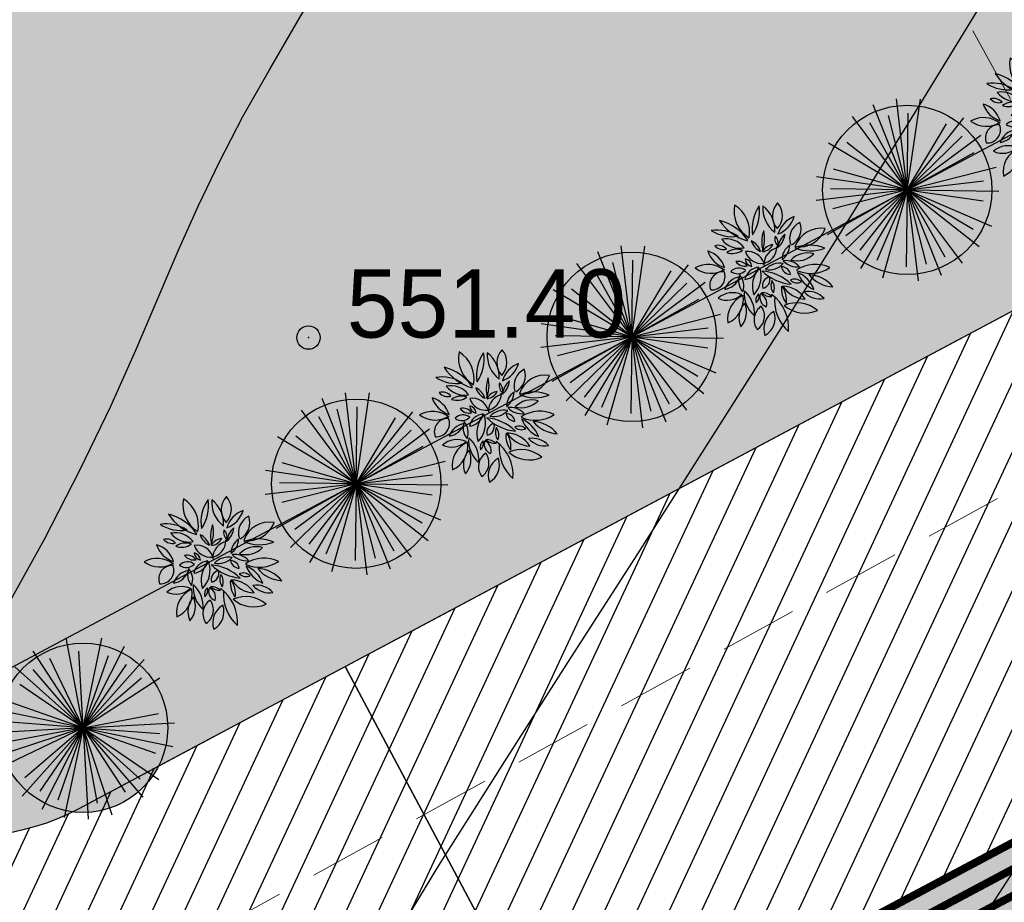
# Model space of a CAD drawing. Extents: x 883 to 364438, y -13 to 4201180.
# Tile 404 of 607: x 364211 to 364224, y 4200802 to 4200814. Entities that reach past the tile are written whole.
import ezdxf

# ---------------------------------------------------------------- set-up
doc = ezdxf.new("R2010")
doc.units = 0
doc.header["$LTSCALE"] = 0.5
doc.header["$MEASUREMENT"] = 0
doc.header["$PDMODE"] = 32
doc.header["$PDSIZE"] = 0.3
doc.linetypes.add('CONTI', pattern=[0])
doc.linetypes.add('G_BUILDING_LINE', pattern=[3, 2, -1])
for name, color, linetype in [('(004) Точки рельефа', 7, 'Continuous'), ('GORIZDEFAULT', 32, 'CONTI'), ('PI_TTDEFAULT', 5, 'CONTI'), ('Сосна горная', 7, 'Continuous')]:
    doc.layers.add(name, color=color, linetype=linetype)
doc.layers.add('.', color=7, linetype='Continuous', lineweight=15)
doc.styles.add('ATTR', font='romans.shx', dxfattribs={"width": 0.8, "height": 0.470416})
doc.styles.add('D-431', font='d431.ttf')
doc.styles.add('TimesNewRomanCyr', font='times.ttf', dxfattribs={"width": 0.5, "height": 1})
doc.dimstyles.new('GENPLAN1', dxfattribs={"dimscale": 0.5, "dimtxt": 1, "dimasz": 1.2, "dimexe": 1.3, "dimexo": 1.5, "dimgap": 0.5, "dimtad": 1, "dimdec": 1, "dimzin": 0, "dimdsep": 46, "dimtxsty": 'TimesNewRomanCyr', "dimblk1": 'OBLIQUE', "dimblk2": 'OBLIQUE', "dimsah": 1, "dimcen": 1, "dimadec": 0, "dimazin": 0, "dimtfac": 0.75, "dimtdec": 1, "dimtix": 1, "dimtmove": 0, "dimatfit": 3, "dimfxl": 1, "dimtvp": 1.2, "dimtfill": 1, "dimlwd": 0, "dimlwe": 0, "dimarcsym": 0})

# ---------------------------------------------------------------- blocks, each defined once
blk = doc.blocks.new('gergrgrre')
at = {"layer": 'GORIZDEFAULT', "color": 32}
for points in [[(360515.39, 4200806.02, 551.5), (360515.95, 4200807.03, 551.5), (360516.41, 4200807.93, 551.5), (360516.8, 4200808.73, 551.5), (360517.12, 4200809.45, 551.5), (360517.4, 4200810.11, 551.5), (360517.66, 4200810.72, 551.5), (360517.92, 4200811.3, 551.5), (360518.19, 4200811.86, 551.5), (360518.49, 4200812.44, 551.5), (360518.83, 4200813.04, 551.5), (360519.22, 4200813.71, 551.5), (360519.67, 4200814.46, 551.5), (360520.18, 4200815.33, 551.5), (360520.76, 4200816.35, 551.5), (360521.42, 4200817.54, 551.5), (360522.16, 4200818.93, 551.5), (360522.97, 4200820.45, 551.5), (360523.83, 4200822.05, 551.5), (360524.71, 4200823.67, 551.5), (360525.6, 4200825.25, 551.5), (360526.48, 4200826.73, 551.5), (360527.34, 4200828.04, 551.5), (360528.15, 4200829.14, 551.5)], [(360515.46, 4200790.37, 551), (360515.91, 4200791.82, 551), (360516.41, 4200793.33, 551), (360516.95, 4200794.84, 551), (360517.53, 4200796.31, 551), (360518.15, 4200797.71, 551), (360518.8, 4200799.04, 551), (360519.5, 4200800.32, 551), (360520.23, 4200801.58, 551), (360521, 4200802.85, 551), (360521.81, 4200804.13, 551), (360522.66, 4200805.46, 551), (360523.55, 4200806.84, 551), (360524.46, 4200808.27, 551), (360525.38, 4200809.72, 551), (360526.28, 4200811.17, 551), (360527.16, 4200812.59, 551), (360527.99, 4200813.95, 551)], [(360523.33, 4200793.91, 550.5), (360523.59, 4200794.62, 550.5), (360523.85, 4200795.29, 550.5), (360524.13, 4200795.91, 550.5), (360524.43, 4200796.52, 550.5), (360524.77, 4200797.14, 550.5), (360525.15, 4200797.79, 550.5), (360525.59, 4200798.48, 550.5), (360526.09, 4200799.26, 550.5), (360526.65, 4200800.13, 550.5), (360527.29, 4200801.12, 550.5), (360527.99, 4200802.2, 550.5), (360528.74, 4200803.36, 550.5), (360529.52, 4200804.56, 550.5), (360530.31, 4200805.79, 550.5), (360531.11, 4200807.02, 550.5), (360531.89, 4200808.23, 550.5), (360532.65, 4200809.39, 550.5), (360533.4, 4200810.52, 550.5), (360534.17, 4200811.61, 550.5), (360534.98, 4200812.67, 550.5), (360535.86, 4200813.72, 550.5)]]:
    blk.add_polyline3d(points, dxfattribs=at)
at = {"layer": 'PI_TTDEFAULT', "color": 5}
blk.add_point((360519.33, 4200809.61, 551.4), dxfattribs=at)
at = {"layer": '(004) Точки рельефа', "style": 'D-431'}
blk.add_text('551.40', height=0.875, dxfattribs=at).set_placement((360519.82, 4200809.61))
blk = doc.blocks.new('_Oblique')
at = {"color": 0, "linetype": 'ByBlock', "lineweight": -2}
blk.add_line((-0.5, -0.5), (0.5, 0.5), dxfattribs=at)
blk = doc.blocks.new('*D485')
at = {"color": 0, "linetype": 'G_BUILDING_LINE', "lineweight": 0, "transparency": 16777216}
for p, q in [((364261.271, 4200818.976), (364263.393, 4200814.991)), ((364263.087, 4200815.564), (364208.033, 4200786.263)), ((364206.217, 4200789.675), (364208.338, 4200785.689))]:
    blk.add_line(p, q, dxfattribs=at)
at = {"layer": 'Defpoints', "color": 0, "linetype": 'Continuous', "lineweight": 30, "transparency": 16777216}
for p in [(364260.919, 4200819.638), (364205.864, 4200790.337), (364208.033, 4200786.263)]:
    blk.add_point(p, dxfattribs=at)
at = {"color": 0, "linetype": 'Continuous', "lineweight": 0, "transparency": 16777216, "xscale": 0.6, "yscale": 0.6, "zscale": 0.6}
for p, rotation in [((364263.087, 4200815.564), 28.02294709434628), ((364208.033, 4200786.263), 208.0229470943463)]:
    blk.add_blockref('_Oblique', p, dxfattribs=dict(at, rotation=rotation))
at = {"color": 0, "linetype": 'Continuous', "lineweight": 30, "transparency": 16777216, "insert": (364235.203, 4200801.585), "char_height": 1, "attachment_point": 5, "rotation": 28.0229, "style": 'TimesNewRomanCyr', "bg_fill": 3, "box_fill_scale": 1.25, "bg_fill_color": 256, "bg_fill_true_color": 13158600, "bg_fill_transparency": 0}
blk.add_mtext('62.4', dxfattribs=at)
blk = doc.blocks.new('*D502')
at = {"color": 0, "linetype": 'G_BUILDING_LINE', "lineweight": 0, "transparency": 16777216}
for p, q in [((364219.5, 4200825.072), (364217.077, 4200823.736)), ((364217.646, 4200824.05), (364225.1, 4200810.526)), ((364226.765, 4200811.443), (364224.531, 4200810.212))]:
    blk.add_line(p, q, dxfattribs=at)
at = {"layer": 'Defpoints', "color": 0, "linetype": 'Continuous', "lineweight": 30, "transparency": 16777216}
for p in [(364220.157, 4200825.434, -6383.384), (364227.421, 4200811.805, -1065.319), (364225.1, 4200810.526)]:
    blk.add_point(p, dxfattribs=at)
at = {"color": 0, "linetype": 'Continuous', "lineweight": 0, "transparency": 16777216, "xscale": 0.6, "yscale": 0.6, "zscale": 0.6}
for p, rotation in [((364217.646, 4200824.05), 118.8618541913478), ((364225.1, 4200810.526), 298.8618541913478)]:
    blk.add_blockref('_Oblique', p, dxfattribs=dict(at, rotation=rotation))
at = {"color": 0, "linetype": 'Continuous', "lineweight": 30, "transparency": 16777216, "insert": (364222.039, 4200817.655), "char_height": 1, "attachment_point": 5, "rotation": 298.8619, "style": 'TimesNewRomanCyr', "bg_fill": 3, "box_fill_scale": 1.25, "bg_fill_color": 256, "bg_fill_true_color": 13158600, "bg_fill_transparency": 0}
blk.add_mtext('15.4', dxfattribs=at)
blk = doc.blocks.new('*D635')
at = {"color": 0, "linetype": 'G_BUILDING_LINE', "lineweight": 0, "transparency": 16777216}
for p, q in [((364248.697, 4200821.34), (364248.401, 4200821.877)), ((364248.715, 4200821.307), (364205.208, 4200797.328)), ((364205.19, 4200797.361), (364204.894, 4200797.897))]:
    blk.add_line(p, q, dxfattribs=at)
at = {"layer": 'Defpoints', "color": 0, "linetype": 'Continuous', "lineweight": 30, "transparency": 16777216}
for p in [(364249.059, 4200820.684), (364205.208, 4200797.328), (364205.552, 4200796.704)]:
    blk.add_point(p, dxfattribs=at)
at = {"color": 0, "linetype": 'Continuous', "lineweight": 0, "transparency": 16777216, "xscale": 0.6, "yscale": 0.6, "zscale": 0.6}
for p, rotation in [((364248.715, 4200821.307), 28.86185419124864), ((364205.208, 4200797.328), 208.8618541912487)]:
    blk.add_blockref('_Oblique', p, dxfattribs=dict(at, rotation=rotation))
at = {"color": 0, "linetype": 'Continuous', "lineweight": 30, "transparency": 16777216, "insert": (364226.595, 4200809.984), "char_height": 1, "attachment_point": 5, "rotation": 28.8619, "style": 'TimesNewRomanCyr', "bg_fill": 3, "box_fill_scale": 1.25, "bg_fill_color": 256, "bg_fill_true_color": 13158600, "bg_fill_transparency": 0}
blk.add_mtext('49.7', dxfattribs=at)
blk = doc.blocks.new('Сосна горная 10')
at = {"layer": 'Сосна горная'}
h = blk.add_hatch(color=256, dxfattribs=at)
h.dxf.hatch_style = 1
h.set_gradient(color1=(74, 99, 64), color2=(177, 201, 179), tint=1, name='INVSPHERICAL')
edge = h.paths.add_edge_path()
edge.add_arc((0, 0), 5, 0, 360)
at = {"layer": 'Сосна горная', "color": 48}
for q in [(0, 5.413), (-1.401, 5.229), (2.071, 5.001), (-3.295, 4.295), (-0.592, 4.497), (0.592, 4.497), (3.295, 4.295), (-2.268, 3.928), (2.268, 3.928), (-4.295, 3.295), (-3.207, 3.207), (4.295, 3.295), (-3.928, 2.268), (3.928, 2.268), (5.001, 2.072), (4.381, 1.174), (-5.367, 0.707), (5.367, 0.707), (-5.367, -0.707), (-5.001, -2.072), (-4.536, 0), (-4.381, -1.174), (-4.295, -3.295), (-3.928, -2.268), (-2.761, -3.599), (-2.707, -4.688), (-1.174, -4.381), (-0.707, -5.367), (4.536, 0), (5.229, -1.401), (4.191, -1.736), (4.688, -2.707), (3.599, -2.761), (3.828, -3.828), (2.761, -3.599), (2.707, -4.688), (0.707, -5.367), (1.174, -4.381), (0, -4.536)]:
    blk.add_line((0, 0), q, dxfattribs=at)
blk.add_circle((0, 0), 5, dxfattribs=at)
at = {"layer": 'Сосна горная', "color": 48, "style": 'ATTR', "width": 0.8, "flags": 9}
blk.add_attdef('ESTCODE', (0, 0), '', height=0.0000217, dxfattribs=at)
blk = doc.blocks.new('*U649')
at = {"xscale": 0.2168317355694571, "yscale": 0.2168317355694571, "zscale": 0.2168317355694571, "rotation": 241.1902673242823}
blk.add_blockref('Сосна горная 10', (1.936, 0), dxfattribs=at)
blk = doc.blocks.new('*U650')
at = {"color": 0, "linetype": 'ByBlock', "lineweight": -2, "transparency": 16777216}
for p, rotation in [((364220.891, 4200810.591), 28.0589282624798), ((364217.362, 4200808.709), 28.0589282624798), ((364213.832, 4200806.828), 28.0589282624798), ((364210.229, 4200805.291), 339.475055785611)]:
    blk.add_blockref('*U649', p, dxfattribs=dict(at, rotation=rotation))
blk = doc.blocks.new('озеления')
at = {"color": 1, "linetype": 'ByBlock'}
for centre, radius, start, end in [((145.276, 375.41), 1.523, 176.0096, 234.5768), ((142.761, 374.364), 1.523, 356.0096, 49.186), ((144.985, 375.04), 0.73, 120.4086, 200.4312), ((143.931, 375.415), 0.73, 300.4086, 20.4312), ((145.239, 374.969), 0.597, 124.6008, 217.4658), ((144.426, 375.097), 0.597, 304.6008, 37.4658), ((146.103, 374.844), 0.801, 138.8969, 205.4069), ((144.776, 375.027), 0.801, 318.8969, 25.4069), ((146.369, 374.376), 0.943, 114.4303, 189.807), ((145.049, 375.075), 0.943, 294.4303, 9.807), ((143.189, 373.687), 1.143, 49.8506, 114.6719), ((146.078, 374.863), 1.062, 175.2839, 229.9285), ((144.336, 374.138), 1.062, 355.2839, 49.9285), ((143.449, 375.599), 1.143, 229.8506, 294.6719), ((144.721, 374.377), 0.877, 172.8778, 216.4562), ((143.161, 373.945), 0.877, 354.4977, 38.0761), ((144.939, 374.505), 0.372, 161.8817, 249.7301), ((144.456, 374.271), 0.372, 341.8817, 69.7301), ((145.163, 374.253), 0.308, 131.0823, 198.427), ((144.667, 374.388), 0.308, 311.0823, 18.427), ((142.63, 373.528), 0.778, 42.1437, 101.6667), ((143.049, 374.813), 0.778, 222.1437, 281.6667), ((144.015, 374.871), 1.016, 212.8184, 268.3343), ((143.132, 373.305), 1.016, 32.8184, 88.3343), ((144.76, 373.939), 0.463, 158.2119, 216.9673), ((143.961, 373.832), 0.463, 338.2119, 36.9673), ((144.736, 374.618), 0.508, 227.1077, 273.2701), ((144.42, 373.738), 0.508, 47.1077, 93.2701), ((145.756, 373.519), 0.971, 136.6356, 199.4278), ((144.134, 373.863), 0.971, 316.6356, 19.4278), ((146.006, 373.872), 0.59, 159.261, 223.9723), ((145.019, 373.683), 0.59, 337.7123, 42.4235), ((145.813, 374.92), 0.796, 245.4893, 312.7752), ((146.032, 373.607), 0.796, 66.1459, 133.4318), ((142.113, 372.648), 1.208, 39.7488, 87.8702), ((143.087, 374.628), 1.208, 219.7488, 267.8702), ((142.453, 372.953), 1.082, 21.3015, 68.66), ((143.855, 374.354), 1.082, 201.3015, 248.66), ((143.47, 373.363), 0.364, 47.3873, 115.7476), ((144.876, 375.054), 1.743, 226.9394, 265.8583), ((143.56, 372.043), 1.743, 46.9394, 85.8583), ((144.789, 373.628), 0.325, 102.1635, 198.3798), ((144.412, 373.843), 0.325, 282.1635, 18.3798), ((145.464, 374.215), 0.683, 279.3324, 342.1699), ((146.225, 373.332), 0.683, 99.3324, 162.1699), ((146.598, 373.546), 0.49, 86.9965, 202.2058), ((146.17, 373.85), 0.49, 266.9965, 22.2058), ((142.991, 372.133), 1.243, 66.2552, 125.0335), ((143.558, 373.959), 0.364, 227.3873, 295.7476), ((143.721, 373.091), 0.33, 10.523, 90.8605), ((144.041, 373.481), 0.33, 190.523, 270.8605), ((144.813, 373.75), 0.58, 276.3902, 348.0722), ((145.454, 373.056), 0.58, 97.3883, 169.0703), ((145.66, 373.018), 0.409, 53.2772, 136.2565), ((145.609, 373.628), 0.409, 233.2772, 316.2565), ((146.646, 372.462), 0.96, 54.1936, 122.622), ((142.79, 374.283), 1.243, 245.6693, 304.4476), ((143.483, 372.452), 0.691, 43.3367, 98.0592), ((143.889, 373.61), 0.691, 223.3367, 278.0592), ((144.51, 372.564), 0.702, 80.1717, 138.3136), ((144.106, 373.723), 0.702, 260.1717, 318.3136), ((144.066, 373.062), 0.626, 280.5964, 4.0524), ((144.854, 372.427), 0.626, 98.3256, 181.7816), ((144.784, 372.409), 0.629, 18.7265, 98.5819), ((145.286, 373.233), 0.629, 198.7265, 278.5819), ((145.08, 372.856), 0.301, 4.751, 78.4779), ((145.44, 373.176), 0.301, 184.751, 258.4779), ((145.402, 372.746), 0.401, 36.6262, 104.0418), ((145.627, 373.375), 0.401, 216.6262, 284.0418), ((147.011, 373.506), 0.93, 198.5093, 254.2466), ((145.876, 372.316), 0.93, 18.5093, 74.2466), ((146.72, 374.068), 0.96, 232.0955, 300.5238), ((143.501, 372.06), 0.863, 75.5726, 136.3385), ((143.092, 373.492), 0.863, 255.5726, 316.3385), ((143.391, 372.878), 0.64, 305.3547, 0.2444), ((144.401, 372.359), 0.64, 125.3547, 180.2444), ((145.855, 372.066), 0.623, 71.397, 126.5601), ((145.683, 373.156), 0.623, 251.397, 306.5601), ((143.019, 371.095), 1.457, 67.9577, 112.0423), ((143.019, 373.797), 1.457, 247.9577, 292.0423), ((143.425, 371.405), 1.006, 81.9405, 161.3964), ((142.613, 372.722), 1.006, 261.9405, 341.3964), ((144.018, 371.759), 0.663, 118.5878, 201.4707), ((143.106, 372.11), 0.663, 296.5049, 19.3878), ((144.69, 371.881), 0.753, 133.9894, 174.6599), ((143.434, 372.507), 0.753, 312.3809, 353.0513), ((143.935, 372.113), 0.376, 346.6712, 51.5788), ((144.555, 372.304), 0.376, 162.6051, 227.5126), ((144.836, 372.103), 0.518, 100.7404, 152.602), ((144.301, 372.854), 0.518, 278.3028, 330.1644), ((145.93, 372.15), 1.247, 159.0434, 194.094), ((143.539, 372.245), 1.247, 341.3279, 16.3785), ((144.566, 372.012), 0.639, 19.0975, 66.0922), ((145.429, 372.805), 0.639, 199.0975, 246.0922), ((145.597, 371.668), 0.826, 37.9495, 102.0596), ((146.076, 372.984), 0.826, 217.9495, 282.0596), ((146.192, 372.133), 0.421, 42.1798, 106.9561), ((146.381, 372.819), 0.421, 222.1798, 286.9561), ((144.548, 371.044), 0.973, 111.2499, 164.3738), ((143.259, 372.213), 0.973, 291.2499, 344.3738), ((146.362, 371.179), 1.483, 146.5506, 189.6063), ((143.663, 371.749), 1.483, 326.5506, 9.6063), ((146.381, 371.906), 1.147, 169.9797, 239.5558), ((144.67, 371.121), 1.147, 349.7437, 59.3198), ((146.742, 373.21), 1.77, 214.8518, 256.8329), ((144.867, 370.503), 1.77, 33.7346, 75.7157), ((145.89, 370.668), 1.408, 57.8807, 99.8189), ((146.398, 373.249), 1.408, 237.8807, 279.8189), ((144.737, 371.284), 0.696, 137.2816, 222.7184), ((143.714, 371.284), 0.696, 317.2816, 42.7184), ((145.428, 371.827), 1.115, 176.7146, 233.4855), ((143.652, 370.995), 1.115, 356.7146, 53.4855)]:
    blk.add_arc(centre, radius, start, end, dxfattribs=at)

msp = doc.modelspace()

# ---------------------------------------------------------------- hatches: boundary and pattern name
at = {"layer": '.', "ltscale": 0.149071}
h = msp.add_hatch(color=256, dxfattribs=at)
h.dxf.hatch_style = 1
h.set_gradient(color1=(51, 204, 0), color2=(51, 204, 0), tint=1)
edge = h.paths.add_edge_path(flags=17)
edge.add_line((364181.334, 4200853.075), (364207.952, 4200804.779))
edge.add_arc((364210.58, 4200806.227), 3, 208.8619, 298.0817)
edge.add_line((364211.992, 4200803.58), (364213.022, 4200804.13))
edge.add_line((364213.022, 4200804.13), (364240.832, 4200818.953))
edge.add_arc((364239.421, 4200821.6), 3, 298.0581, 388.8487)
edge.add_line((364242.048, 4200823.048), (364232.152, 4200841.012))
edge.add_line((364232.152, 4200841.012), (364225.428, 4200837.295))
edge.add_line((364225.428, 4200837.295), (364231.706, 4200825.907))
edge.add_line((364231.706, 4200825.907), (364212.109, 4200815.132))
edge.add_line((364212.109, 4200815.132), (364194.345, 4200847.36))
edge.add_line((364194.345, 4200847.36), (364213.831, 4200858.073))
edge.add_line((364213.831, 4200858.073), (364220.104, 4200846.691))
edge.add_line((364220.104, 4200846.691), (364226.941, 4200850.471))
edge.add_line((364226.941, 4200850.471), (364215.218, 4200871.75))
edge.add_arc((364212.59, 4200870.302), 3, 28.854, 118.8619)
edge.add_line((364211.142, 4200872.929), (364182.513, 4200857.15))
edge.add_arc((364183.961, 4200854.523), 3, 118.8619, 208.8619)
h.paths.add_polyline_path([(364223.816, 4200885.529), (364215.777, 4200881.1), (364222.97, 4200868.093), (364225.932, 4200869.78), (364225.016, 4200871.444), (364228.022, 4200873.045), (364231.302, 4200867.089), (364228.296, 4200865.488), (364227.38, 4200867.152), (364224.405, 4200865.438), (364239.062, 4200838.832), (364247.111, 4200843.263)], flags=17)
h.paths.add_polyline_path([(364253.505, 4200831.533), (364248.484, 4200828.839), (364246.463, 4200832.511), (364243.456, 4200830.855), (364250.837, 4200817.456), (364206.983, 4200794.108), (364171.735, 4200858.06), (364215.253, 4200882.046), (364215.293, 4200881.975), (364218.696, 4200883.85), (364217.714, 4200885.629), (364169.042, 4200858.803), (364206.184, 4200791.414), (364259.894, 4200819.928)])
at = {"layer": '.', "linetype": 'Continuous', "lineweight": 30, "true_color": 0x991b1e}
h = msp.add_hatch(dxfattribs=at)
h.set_pattern_fill('ANSI31', color=244, scale=3, angle=20)
h.set_pattern_definition([(65, (937.88402, 0), (-0.33986542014, 0.158481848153), [])])
edge = h.paths.add_edge_path()
edge.add_line((364171.735, 4200858.06), (364215.253, 4200882.046))
edge.add_line((364215.253, 4200882.046), (364215.293, 4200881.975))
edge.add_line((364215.293, 4200881.975), (364218.695, 4200883.851))
edge.add_line((364218.695, 4200883.851), (364219.178, 4200882.974))
edge.add_line((364219.178, 4200882.974), (364215.78, 4200881.094))
edge.add_line((364215.78, 4200881.094), (364222.97, 4200868.093))
edge.add_line((364222.97, 4200868.093), (364225.932, 4200869.78))
edge.add_line((364225.932, 4200869.78), (364227.38, 4200867.152))
edge.add_line((364227.38, 4200867.152), (364224.405, 4200865.438))
edge.add_line((364224.405, 4200865.438), (364239.053, 4200838.827))
edge.add_line((364239.053, 4200838.827), (364250.804, 4200845.215))
edge.add_line((364250.804, 4200845.215), (364242.014, 4200861.166))
edge.add_line((364242.014, 4200861.166), (364246.853, 4200863.833))
edge.add_line((364246.853, 4200863.833), (364259.996, 4200839.984))
edge.add_arc((364257.368, 4200838.536), 3, 28.8577, 118.8577)
edge.add_line((364255.92, 4200841.163), (364244.711, 4200834.986))
edge.add_line((364244.711, 4200834.986), (364246.165, 4200832.347))
edge.add_line((364246.165, 4200832.347), (364243.456, 4200830.855))
edge.add_line((364243.456, 4200830.855), (364250.837, 4200817.456))
edge.add_line((364250.837, 4200817.456), (364218.224, 4200800.092))
edge.add_line((364218.224, 4200800.092), (364215.397, 4200805.396))
edge.add_line((364215.397, 4200805.396), (364240.832, 4200818.953))
edge.add_arc((364239.421, 4200821.6), 3, 298.0581, 388.8487)
edge.add_line((364242.048, 4200823.048), (364232.152, 4200841.012))
edge.add_line((364232.152, 4200841.012), (364225.428, 4200837.295))
edge.add_line((364225.428, 4200837.295), (364220.104, 4200846.691))
edge.add_line((364220.104, 4200846.691), (364226.941, 4200850.471))
edge.add_line((364226.941, 4200850.471), (364215.218, 4200871.75))
edge.add_arc((364212.59, 4200870.302), 3, 28.854, 118.8619)
edge.add_line((364211.142, 4200872.929), (364182.513, 4200857.15))
edge.add_arc((364183.961, 4200854.523), 3, 118.8619, 208.8619)
edge.add_line((364181.334, 4200853.075), (364186.376, 4200843.926))
edge.add_line((364186.376, 4200843.926), (364181.122, 4200841.03))
edge.add_line((364181.122, 4200841.03), (364171.735, 4200858.06))
edge = h.paths.add_edge_path()
edge.add_line((364181.122, 4200841.03), (364186.376, 4200843.926))
edge.add_line((364186.376, 4200843.926), (364207.952, 4200804.779))
edge.add_arc((364210.58, 4200806.227), 3, 208.8619, 298.0817)
edge.add_line((364211.992, 4200803.58), (364215.397, 4200805.396))
edge.add_line((364215.397, 4200805.396), (364218.224, 4200800.092))
edge.add_line((364218.224, 4200800.092), (364206.983, 4200794.108))
edge.add_line((364206.983, 4200794.108), (364181.122, 4200841.03))

# ---------------------------------------------------------------- linework, layer by layer
at = {"color": 18, "linetype": 'Continuous', "lineweight": 30, "true_color": 0x000000}
msp.add_lwpolyline([(364253.505, 4200831.533), (364248.484, 4200828.839), (364246.463, 4200832.511), (364243.456, 4200830.855), (364250.837, 4200817.456), (364206.983, 4200794.108), (364171.735, 4200858.06), (364215.253, 4200882.046), (364215.293, 4200881.975), (364218.696, 4200883.85), (364217.714, 4200885.629), (364169.042, 4200858.803), (364206.184, 4200791.414), (364259.894, 4200819.928)], close=True, dxfattribs=at)
at = {"linetype": 'CONTI', "lineweight": 30, "elevation": -1065.319}
msp.add_lwpolyline([(364181.334, 4200853.075), (364207.952, 4200804.779, 0.410231), (364211.992, 4200803.58), (364213.022, 4200804.13), (364240.832, 4200818.953, 0.418261), (364242.048, 4200823.048), (364232.152, 4200841.012), (364225.428, 4200837.295), (364231.706, 4200825.907), (364212.109, 4200815.132), (364194.345, 4200847.36), (364213.831, 4200858.073), (364220.104, 4200846.691), (364226.941, 4200850.471), (364215.218, 4200871.75, 0.414254), (364211.142, 4200872.929), (364182.513, 4200857.15, 0.414214)], format="xyb", close=True, dxfattribs=at)

# ---------------------------------------------------------------- block references
at = {"linetype": 'Continuous'}
msp.add_blockref('gergrgrre', (3695.599, 0), dxfattribs=at)

# ---------------------------------------------------------------- next in the draw order: dimensions: what is measured, and where the dimension line sits
at = {"color": 5, "linetype": 'Continuous', "lineweight": 30}
dim = msp.add_aligned_dim(p1=(364260.919, 4200819.638), p2=(364205.864, 4200790.337), distance=4.615, dimstyle='GENPLAN1', dxfattribs=at)
dim.commit()
dim.dimension.update_dxf_attribs({"geometry": '*D485', "text_midpoint": (364235.203, 4200801.585)})

# ---------------------------------------------------------------- next in the draw order: dimensions: what is measured, and where the dimension line sits
dim = msp.add_linear_dim(base=(364225.1, 4200810.526), p1=(364220.157, 4200825.434, -6383.384), p2=(364227.421, 4200811.805, -1065.319), angle=118.8619, dimstyle='GENPLAN1', override={"dimtmove": 1}, dxfattribs=at)
dim.commit()
dim.dimension.update_dxf_attribs({"geometry": '*D502', "text_midpoint": (364222.039, 4200817.655)})

# ---------------------------------------------------------------- next in the draw order: linework, layer by layer
at = {"color": 4, "linetype": 'Continuous', "lineweight": 30, "const_width": 0.1}
for points in [[(364243.981, 4200831.144), (364251.656, 4200817.212), (364206.743, 4200793.3), (364170.92, 4200858.296), (364215.489, 4200882.861), (364215.818, 4200882.265)], [(364243.718, 4200830.999), (364251.246, 4200817.334), (364206.863, 4200793.704), (364171.327, 4200858.178), (364215.371, 4200882.454), (364215.555, 4200882.12)], [(364243.455, 4200830.855), (364250.837, 4200817.456), (364206.983, 4200794.108), (364171.735, 4200858.06), (364215.253, 4200882.046), (364215.293, 4200881.975)]]:
    msp.add_lwpolyline(points, dxfattribs=at)
at = {"color": 5, "linetype": 'Continuous', "lineweight": 30}
msp.add_lwpolyline([(364181.122, 4200841.03), (364186.376, 4200843.926), (364207.952, 4200804.779, 0.410231), (364211.992, 4200803.58), (364215.397, 4200805.396), (364218.224, 4200800.092), (364206.983, 4200794.108)], format="xyb", close=True, dxfattribs=at)
msp.add_lwpolyline([(364243.456, 4200830.855), (364250.837, 4200817.456), (364218.224, 4200800.092), (364215.397, 4200805.396), (364240.832, 4200818.953, 0.418261), (364242.048, 4200823.048), (364232.152, 4200841.012)], format="xyb", dxfattribs=at)

# ---------------------------------------------------------------- next in the draw order: dimensions: what is measured, and where the dimension line sits
dim = msp.add_aligned_dim(p1=(364249.059, 4200820.684), p2=(364205.552, 4200796.704), distance=-0.712, dimstyle='GENPLAN1', dxfattribs=at)
dim.commit()
dim.dimension.update_dxf_attribs({"geometry": '*D635', "text_midpoint": (364226.595, 4200809.984)})

# ---------------------------------------------------------------- next in the draw order: linework, layer by layer
msp.add_lwpolyline([(364225.19, 4200849.506), (364213.456, 4200870.802, 0.430758), (364212.125, 4200871.187), (364183.479, 4200855.398, 0.414214), (364183.085, 4200854.04), (364209.704, 4200805.745, 0.410231), (364211.051, 4200805.345), (364239.891, 4200820.718, 0.417943), (364240.297, 4200822.082), (364230.376, 4200840.03)], format="xyb", dxfattribs=at)

# ---------------------------------------------------------------- next in the draw order: block references
msp.add_blockref('*U650', (0, 0), dxfattribs=at)
at = {"linetype": 'Continuous', "xscale": 0.3499999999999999, "yscale": 0.3499999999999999, "zscale": 0.3499999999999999, "rotation": 179.1253322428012}
for p in [(364276.922, 4200942.216), (364273.393, 4200940.334), (364269.863, 4200938.453), (364266.333, 4200936.571)]:
    msp.add_blockref('озеления', p, dxfattribs=at)

doc.saveas('drawing.dxf')
